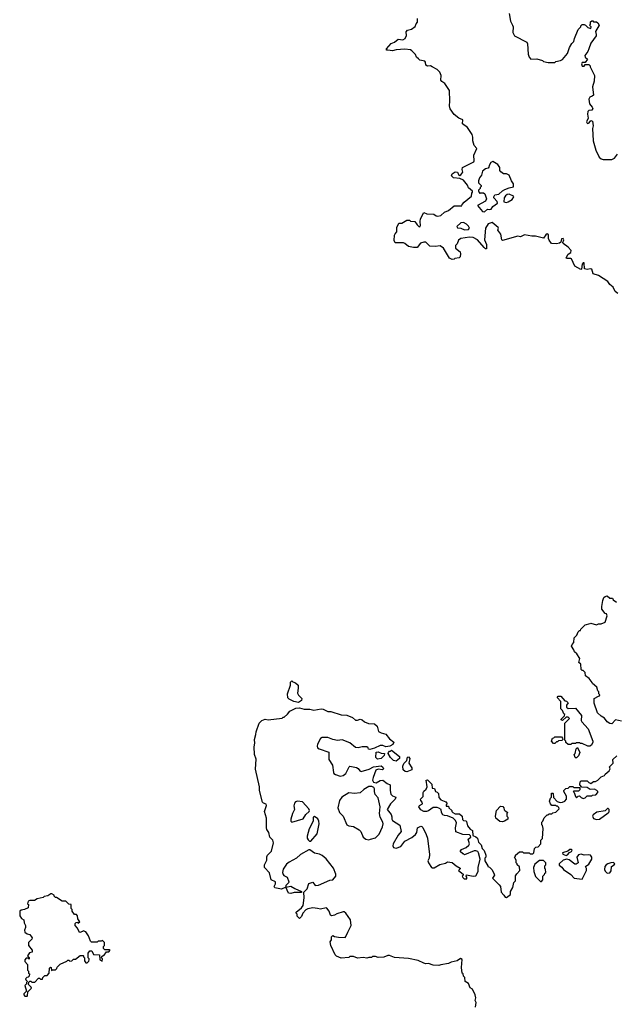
# Model space of a CAD drawing. Extents: x 1861455 to 2058065, y 200073 to 437907.
# Tile 387 of 574: x 1982117 to 1988404, y 342586 to 352951. Entities that reach past the tile are written whole.
import ezdxf

# ---------------------------------------------------------------- set-up
doc = ezdxf.new("R2010")
doc.units = 0

msp = doc.modelspace()

# ---------------------------------------------------------------- linework, layer by layer
at = {"layer": '0CON05XD'}
for points in [[(1987927, 350523), (1987895, 350557), (1987842, 350595), (1987840, 350605), (1987851, 350635), (1987845, 350648), (1987826, 350645), (1987820, 350610), (1987805, 350597), (1987775, 350590), (1987722, 350595), (1987695, 350630), (1987688, 350648), (1987688, 350688), (1987676, 350696), (1987660, 350685), (1987635, 350650), (1987553, 350673), (1987515, 350672), (1987435, 350688), (1987395, 350667), (1987365, 350672), (1987205, 350628), (1987198, 350635), (1987186, 350695), (1987154, 350734), (1987161, 350755), (1987159, 350765), (1987095, 350817), (1987055, 350803), (1987024, 350755), (1987016, 350635), (1987037, 350585), (1987035, 350540), (1987025, 350540), (1987012, 350552), (1986940, 350635), (1986895, 350658), (1986855, 350662), (1986765, 350648), (1986741, 350629), (1986727, 350593), (1986710, 350575), (1986710, 350545), (1986757, 350507), (1986762, 350485), (1986758, 350455), (1986747, 350443), (1986703, 350437), (1986695, 350430), (1986675, 350428), (1986645, 350440), (1986582, 350545), (1986549, 350569), (1986495, 350562), (1986438, 350568), (1986395, 350610), (1986375, 350610), (1986342, 350598), (1986307, 350553), (1986265, 350552), (1986213, 350563), (1986176, 350596), (1986162, 350602), (1986073, 350603), (1986062, 350625), (1986068, 350682), (1986073, 350697), (1986092, 350718), (1986092, 350765), (1986112, 350808), (1986145, 350810), (1986195, 350840), (1986225, 350840), (1986235, 350830), (1986280, 350825), (1986305, 350790), (1986323, 350773), (1986335, 350770), (1986342, 350785), (1986337, 350825), (1986341, 350855), (1986375, 350920), (1986407, 350907), (1986480, 350905), (1986505, 350888), (1986524, 350884), (1986555, 350890), (1986595, 350924), (1986636, 350944), (1986695, 350990), (1986777, 350993), (1986780, 351005), (1986801, 351029), (1986878, 351092), (1986880, 351125), (1986890, 351135), (1986890, 351145), (1986845, 351180), (1986835, 351210), (1986792, 351262), (1986755, 351280), (1986688, 351288), (1986668, 351308), (1986675, 351330), (1986705, 351348), (1986730, 351345), (1986743, 351313), (1986755, 351310), (1986765, 351317), (1986787, 351345), (1986780, 351375), (1986782, 351395), (1986901, 351455), (1986906, 351465), (1986904, 351525), (1986933, 351595), (1986906, 351626), (1986891, 351675), (1986893, 351715), (1986884, 351744), (1986835, 351815), (1986784, 351855), (1986787, 351897), (1986745, 351916), (1986695, 351954), (1986654, 352014), (1986647, 352045), (1986651, 352095), (1986646, 352205), (1986598, 352278), (1986565, 352301), (1986556, 352315), (1986557, 352365), (1986545, 352398), (1986515, 352426), (1986465, 352456), (1986445, 352464), (1986415, 352463), (1986395, 352472), (1986394, 352505), (1986386, 352515), (1986335, 352526), (1986318, 352538), (1986300, 352555), (1986286, 352586), (1986250, 352625), (1986235, 352633), (1986175, 352642), (1986085, 352634), (1986045, 352624), (1985995, 352630), (1985982, 352632), (1985982, 352645), (1986030, 352700), (1986065, 352714), (1986105, 352746), (1986155, 352740), (1986178, 352755), (1986192, 352785), (1986190, 352825), (1986205, 352840), (1986245, 352850), (1986285, 352880), (1986293, 352907), (1986308, 352925), (1986310, 352965)], [(1987273, 353015), (1987287, 352935), (1987311, 352895), (1987316, 352876), (1987314, 352815), (1987331, 352781), (1987460, 352715), (1987468, 352698), (1987475, 352590), (1987485, 352558), (1987504, 352534), (1987565, 352540), (1987625, 352520), (1987635, 352510), (1987685, 352500), (1987755, 352502), (1987765, 352510), (1987815, 352520), (1987835, 352532), (1987888, 352595), (1987912, 352658), (1987935, 352700), (1987957, 352723), (1987962, 352755), (1988003, 352847), (1988030, 352875), (1988030, 352885), (1988045, 352900), (1988065, 352900), (1988080, 352895), (1988105, 352870), (1988135, 352860), (1988140, 352875), (1988120, 352895), (1988130, 352905), (1988132, 352928), (1988145, 352940), (1988155, 352940), (1988165, 352930), (1988195, 352930), (1988209, 352919), (1988222, 352895), (1988183, 352827), (1988193, 352795), (1988190, 352780), (1988136, 352705), (1988114, 352646), (1988103, 352617), (1988071, 352575), (1988075, 352558), (1988100, 352535), (1988075, 352500), (1988045, 352502), (1988038, 352485), (1988045, 352462), (1988065, 352462), (1988075, 352480), (1988115, 352480), (1988127, 352467), (1988128, 352455), (1988173, 352363), (1988172, 352305), (1988153, 352245), (1988162, 352158), (1988150, 352145), (1988124, 352136), (1988113, 352115), (1988121, 352065), (1988150, 352030), (1988156, 352015), (1988145, 352000), (1988115, 351996), (1988102, 351985), (1988099, 351955), (1988108, 351915), (1988089, 351875), (1988095, 351862), (1988105, 351860), (1988116, 351864), (1988135, 351890), (1988152, 351882), (1988158, 351835), (1988152, 351805), (1988158, 351675), (1988188, 351578), (1988224, 351504), (1988245, 351487), (1988265, 351480), (1988355, 351478), (1988385, 351492), (1988416, 351534)], [(1987015, 350928), (1987045, 350958), (1987065, 350952), (1987085, 350958), (1987104, 350986), (1987151, 351019), (1987149, 351039), (1987114, 351075), (1987112, 351088), (1987122, 351108), (1987167, 351113), (1987205, 351150), (1987230, 351165), (1987275, 351182), (1987320, 351190), (1987322, 351198), (1987322, 351222), (1987300, 351255), (1987275, 351313), (1987247, 351327), (1987215, 351330), (1987188, 351348), (1987177, 351365), (1987176, 351395), (1987156, 351426), (1987103, 351457), (1987081, 351449), (1987064, 351415), (1987062, 351398), (1987052, 351388), (1987025, 351382), (1986995, 351358), (1986982, 351315), (1986963, 351285), (1986953, 351255), (1986953, 351233), (1986980, 351205), (1986980, 351195), (1986970, 351185), (1986970, 351175), (1986950, 351155), (1986950, 351145), (1986965, 351120), (1986972, 351128), (1987005, 351130), (1987017, 351117), (1987037, 351065), (1987025, 351042), (1986942, 350995), (1986995, 350932), (1987015, 350928)], [(1987245, 351028), (1987265, 351034), (1987305, 351057), (1987323, 351085), (1987319, 351095), (1987275, 351113), (1987255, 351110), (1987235, 351097), (1987223, 351077), (1987220, 351035), (1987245, 351028)], [(1986805, 350740), (1986845, 350742), (1986856, 350755), (1986845, 350778), (1986825, 350800), (1986795, 350816), (1986767, 350813), (1986722, 350775), (1986731, 350761), (1986765, 350758), (1986805, 350740)], [(1988418, 350068), (1988391, 350091), (1988369, 350135), (1988334, 350164), (1988315, 350194), (1988215, 350258), (1988160, 350275), (1988144, 350324), (1988128, 350328), (1988095, 350321), (1988067, 350327), (1988065, 350391), (1988055, 350392), (1988045, 350376), (1988036, 350325), (1988029, 350321), (1987968, 350355), (1987932, 350432), (1987925, 350437), (1987878, 350438), (1987874, 350444), (1987895, 350483), (1987925, 350500), (1987927, 350523)], [(1988457, 345567), (1988395, 345579), (1988355, 345538), (1988335, 345543), (1988308, 345558), (1988279, 345599), (1988245, 345620), (1988207, 345655), (1988172, 345755), (1988170, 345805), (1988215, 345830), (1988228, 345832), (1988230, 345845), (1988220, 345855), (1988220, 345875), (1988210, 345885), (1988200, 345925), (1988152, 345962), (1988150, 345975), (1988118, 346015), (1988080, 346045), (1988075, 346080), (1988055, 346100), (1988045, 346100), (1988032, 346112), (1988030, 346165), (1988010, 346185), (1988020, 346225), (1987986, 346276), (1987962, 346295), (1987957, 346317), (1987932, 346355), (1987940, 346375), (1987957, 346393), (1987960, 346445), (1987988, 346472), (1988002, 346508), (1988015, 346520), (1988025, 346520), (1988030, 346535), (1988075, 346580), (1988127, 346593), (1988135, 346600), (1988195, 346582), (1988215, 346590), (1988245, 346590), (1988285, 346610), (1988308, 346675), (1988300, 346695), (1988285, 346700), (1988250, 346745), (1988250, 346775), (1988263, 346837), (1988273, 346867), (1988285, 346880), (1988307, 346887), (1988335, 346860), (1988365, 346860), (1988370, 346845), (1988405, 346818)], [(1985055, 345764), (1985005, 345774), (1984955, 345798), (1984943, 345813), (1984940, 345855), (1984972, 345945), (1984972, 345978), (1984985, 345990), (1984995, 345980), (1985025, 345970), (1985050, 345945), (1985052, 345915), (1985043, 345863), (1985055, 345840), (1985090, 345805), (1985088, 345785), (1985055, 345764)], [(1988125, 345302), (1988103, 345303), (1988045, 345330), (1988025, 345330), (1988015, 345340), (1987985, 345340), (1987975, 345330), (1987935, 345330), (1987925, 345320), (1987895, 345320), (1987872, 345342), (1987870, 345355), (1987860, 345365), (1987860, 345545), (1987910, 345595), (1987895, 345610), (1987875, 345610), (1987838, 345572), (1987822, 345582), (1987822, 345588), (1987858, 345622), (1987860, 345635), (1987850, 345645), (1987838, 345678), (1987820, 345695), (1987820, 345775), (1987780, 345815), (1987792, 345828), (1987818, 345828), (1987862, 345782), (1987878, 345778), (1987898, 345758), (1987880, 345735), (1987880, 345715), (1987895, 345700), (1987975, 345702), (1988037, 345625), (1988034, 345574), (1988039, 345559), (1988107, 345487), (1988156, 345356), (1988156, 345344), (1988142, 345315), (1988125, 345302)], [(1986920, 342555), (1986927, 342605), (1986917, 342627), (1986922, 342655), (1986918, 342685), (1986888, 342745), (1986865, 342760), (1986846, 342806), (1986810, 342825), (1986807, 342867), (1986792, 342882), (1986790, 342905), (1986780, 342915), (1986772, 342975), (1986778, 343058), (1986761, 343069), (1986725, 343042), (1986665, 343028), (1986636, 343014), (1986555, 343002), (1986533, 342993), (1986475, 342997), (1986425, 343017), (1986395, 343012), (1986375, 343018), (1986315, 343047), (1986215, 343067), (1986067, 343077), (1986015, 343100), (1985995, 343100), (1985955, 343082), (1985895, 343080), (1985865, 343090), (1985835, 343090), (1985825, 343080), (1985795, 343080), (1985775, 343072), (1985735, 343078), (1985675, 343072), (1985635, 343090), (1985595, 343090), (1985585, 343080), (1985503, 343073), (1985455, 343092), (1985442, 343105), (1985394, 343204), (1985387, 343243), (1985402, 343265), (1985403, 343297), (1985415, 343310), (1985435, 343300), (1985475, 343292), (1985545, 343290), (1985555, 343300), (1985573, 343347), (1985610, 343415), (1985603, 343475), (1985555, 343547), (1985535, 343560), (1985525, 343560), (1985460, 343540), (1985435, 343523), (1985405, 343518), (1985392, 343525), (1985377, 343567), (1985355, 343597), (1985345, 343600), (1985285, 343586), (1985254, 343596), (1985205, 343600), (1985155, 343592), (1985131, 343579), (1985102, 343545), (1985085, 343510), (1985065, 343490), (1985040, 343515), (1985040, 343535), (1985030, 343545), (1985030, 343555), (1985088, 343602), (1985104, 343625), (1985114, 343706), (1985110, 343765), (1985145, 343802), (1985164, 343856), (1985205, 343872), (1985232, 343835), (1985265, 343840), (1985385, 343893), (1985417, 343895), (1985450, 343935), (1985450, 343955), (1985425, 344020), (1985345, 344118), (1985305, 344152), (1985275, 344168), (1985225, 344178), (1985175, 344211), (1985165, 344211), (1985076, 344164), (1985035, 344124), (1984957, 344083), (1984930, 344060), (1984893, 344007), (1984888, 343975), (1984894, 343954), (1984902, 343942), (1984936, 343925), (1984952, 343875), (1984950, 343865), (1984920, 343835), (1984920, 343820), (1984975, 343830), (1985015, 343804), (1985088, 343775), (1985086, 343764), (1985008, 343762), (1984975, 343752), (1984950, 343755), (1984920, 343820), (1984875, 343798), (1984805, 343812), (1984800, 343825), (1984812, 343855), (1984811, 343875), (1984767, 343895), (1984749, 343969), (1984698, 344025), (1984698, 344055), (1984720, 344105), (1984723, 344137), (1984730, 344155), (1984772, 344198), (1984790, 344285), (1984784, 344314), (1984753, 344345), (1984742, 344395), (1984722, 344425), (1984718, 344445), (1984718, 344545), (1984697, 344615), (1984718, 344678), (1984713, 344693), (1984685, 344702), (1984674, 344715), (1984644, 344835), (1984644, 344876), (1984602, 345062), (1984608, 345165), (1984591, 345215), (1984589, 345295), (1984594, 345335), (1984590, 345375), (1984607, 345425), (1984608, 345455), (1984642, 345545), (1984670, 345575), (1984685, 345582), (1984705, 345588), (1984735, 345580), (1984882, 345598), (1984895, 345610), (1984905, 345610), (1984940, 345640), (1984965, 345672), (1985028, 345702), (1985065, 345708), (1985115, 345694), (1985175, 345693), (1985215, 345683), (1985294, 345696), (1985315, 345694), (1985365, 345667), (1985395, 345667), (1985505, 345632), (1985565, 345629), (1985624, 345604), (1985655, 345578), (1985675, 345577), (1985705, 345586), (1985725, 345580), (1985749, 345559), (1985792, 345542), (1985855, 345538), (1985884, 345515), (1985898, 345458), (1985925, 345442), (1985975, 345428), (1986012, 345382), (1986058, 345345), (1986049, 345321), (1986017, 345303), (1985975, 345298), (1985945, 345310), (1985915, 345310), (1985857, 345283), (1985805, 345270), (1985793, 345273), (1985790, 345285), (1985775, 345298), (1985725, 345298), (1985683, 345287), (1985655, 345288), (1985595, 345338), (1985515, 345370), (1985465, 345362), (1985415, 345372), (1985365, 345393), (1985335, 345396), (1985305, 345396), (1985287, 345385), (1985254, 345325), (1985251, 345305), (1985256, 345286), (1985274, 345274), (1985375, 345240), (1985374, 345164), (1985413, 345105), (1985422, 345025), (1985426, 345015), (1985444, 345004), (1985495, 344988), (1985527, 344993), (1985553, 345015), (1985588, 345085), (1985597, 345093), (1985665, 345080), (1985685, 345067), (1985702, 345042), (1985715, 345037), (1985798, 345062), (1985845, 345087), (1985925, 345098), (1985943, 345083), (1985950, 345065), (1985940, 345055), (1985895, 345061), (1985871, 345049), (1985842, 344975), (1985836, 344945), (1985846, 344926), (1985875, 344919), (1985915, 344941), (1985945, 344946), (1985990, 344910), (1986020, 344895), (1986020, 344835), (1986029, 344799), (1986045, 344782), (1986080, 344765), (1986072, 344745), (1986024, 344696), (1985990, 344635), (1986031, 344585), (1986040, 344560), (1986038, 344535), (1986045, 344520), (1986121, 344471), (1986136, 344405), (1986104, 344365), (1986051, 344275), (1986048, 344255), (1986057, 344235), (1986085, 344231), (1986132, 344248), (1986177, 344305), (1986249, 344341), (1986288, 344375), (1986302, 344395), (1986308, 344445), (1986345, 344460), (1986355, 344457), (1986365, 344448), (1986400, 344375), (1986414, 344334), (1986436, 344164), (1986431, 344125), (1986417, 344095), (1986424, 344075), (1986457, 344027), (1986465, 344021), (1986485, 344022), (1986545, 344058), (1986605, 344071), (1986625, 344084), (1986675, 344078), (1986715, 344042), (1986758, 344018), (1986758, 344012), (1986740, 343995), (1986790, 343955), (1986790, 343945), (1986780, 343935), (1986785, 343920), (1986800, 343905), (1986830, 343905), (1986830, 343925), (1986820, 343935), (1986825, 343950), (1986895, 343934), (1986925, 343937), (1986949, 343985), (1986947, 344025), (1986968, 344115), (1986951, 344181), (1986943, 344193), (1986925, 344202), (1986907, 344203), (1986805, 344160), (1986795, 344170), (1986785, 344170), (1986760, 344195), (1986772, 344215), (1986823, 344237), (1986850, 344260), (1986856, 344275), (1986842, 344325), (1986870, 344345), (1986868, 344358), (1986855, 344370), (1986785, 344372), (1986713, 344403), (1986708, 344445), (1986721, 344495), (1986710, 344520), (1986684, 344544), (1986625, 344570), (1986593, 344573), (1986575, 344582), (1986562, 344605), (1986558, 344635), (1986535, 344650), (1986515, 344658), (1986475, 344657), (1986425, 344624), (1986405, 344617), (1986375, 344617), (1986345, 344632), (1986324, 344664), (1986331, 344679), (1986360, 344695), (1986358, 344715), (1986343, 344733), (1986342, 344745), (1986368, 344775), (1986368, 344815), (1986375, 344830), (1986399, 344851), (1986412, 344875), (1986400, 344945), (1986415, 344950), (1986460, 344905), (1986462, 344862), (1986488, 344858), (1986500, 344825), (1986515, 344820), (1986530, 344805), (1986532, 344762), (1986555, 344740), (1986609, 344719), (1986620, 344695), (1986610, 344685), (1986612, 344672), (1986635, 344670), (1986640, 344655), (1986670, 344625), (1986670, 344615), (1986680, 344605)], [(1987755, 345330), (1987742, 345332), (1987720, 345355), (1987732, 345388), (1987745, 345390), (1987755, 345400), (1987825, 345400), (1987838, 345388), (1987840, 345375), (1987828, 345362), (1987795, 345360), (1987785, 345350), (1987772, 345348), (1987755, 345330)], [(1987975, 345180), (1987970, 345185), (1987960, 345215), (1987970, 345225), (1987980, 345275), (1987995, 345290), (1988020, 345235), (1988005, 345200), (1987985, 345182), (1987975, 345180)], [(1985888, 345168), (1985870, 345185), (1985875, 345240), (1985895, 345242), (1985925, 345230), (1985960, 345225), (1985958, 345205), (1985925, 345172), (1985888, 345168)], [(1986085, 345144), (1986055, 345152), (1986026, 345185), (1986000, 345225), (1986002, 345238), (1986015, 345250), (1986025, 345250), (1986035, 345260), (1986120, 345195), (1986120, 345175), (1986085, 345144)], [(1986195, 345034), (1986180, 345035), (1986158, 345055), (1986153, 345093), (1986165, 345120), (1986198, 345152), (1986202, 345188), (1986215, 345190), (1986228, 345175), (1986218, 345125), (1986248, 345075), (1986250, 345055), (1986195, 345034)], [(1986680, 344605), (1986705, 344592), (1986752, 344592), (1986778, 344568), (1986782, 344532), (1986795, 344520), (1986817, 344517), (1986825, 344510), (1986834, 344464), (1986865, 344430), (1986890, 344415), (1986892, 344362), (1986925, 344350), (1986942, 344335), (1986953, 344293), (1986978, 344265), (1986990, 344225), (1987010, 344205), (1987030, 344155), (1987030, 344135), (1987020, 344125), (1987020, 344095), (1987050, 344045), (1987050, 344035), (1987068, 344028), (1987095, 344000), (1987117, 343957), (1987120, 343945), (1987100, 343915), (1987170, 343845), (1987182, 343825), (1987190, 343765), (1987220, 343735), (1987232, 343712), (1987245, 343710), (1987287, 343743), (1987290, 343775), (1987312, 343815), (1987323, 343867), (1987340, 343885), (1987343, 343937), (1987355, 343960), (1987388, 343995), (1987382, 344032), (1987360, 344055), (1987360, 344065), (1987350, 344075), (1987350, 344105), (1987330, 344135), (1987340, 344145), (1987340, 344155), (1987385, 344190), (1987415, 344190), (1987425, 344180), (1987485, 344180), (1987495, 344170), (1987525, 344170), (1987535, 344180), (1987540, 344225), (1987555, 344240), (1987580, 344245), (1987610, 344275), (1987610, 344315), (1987627, 344333), (1987632, 344435), (1987627, 344467), (1987620, 344475), (1987620, 344505), (1987630, 344515), (1987642, 344548), (1987675, 344580), (1987685, 344580), (1987695, 344590), (1987725, 344590), (1987735, 344600), (1987765, 344610), (1987800, 344645), (1987798, 344658), (1987785, 344670), (1987775, 344670), (1987765, 344680), (1987725, 344680), (1987710, 344695), (1987700, 344725), (1987710, 344755), (1987720, 344765), (1987722, 344808), (1987735, 344810), (1987740, 344805), (1987742, 344762), (1987782, 344722), (1987812, 344712), (1987837, 344713), (1987860, 344725), (1987880, 344745), (1987877, 344777), (1987850, 344825), (1987850, 344835), (1987872, 344858), (1987895, 344860), (1987915, 344880), (1987945, 344880), (1987955, 344870), (1988018, 344868), (1988020, 344845), (1988005, 344830), (1987955, 344830), (1987950, 344825), (1987960, 344815), (1987972, 344772), (1987985, 344760), (1988002, 344778), (1988015, 344780), (1988032, 344762), (1988055, 344752), (1988075, 344760), (1988095, 344780), (1988145, 344780), (1988153, 344787), (1988188, 344792), (1988210, 344815), (1988210, 344825), (1988200, 344835), (1988175, 344850), (1988128, 344848), (1988097, 344867), (1988042, 344872), (1988020, 344895), (1988022, 344928), (1988035, 344940), (1988095, 344940), (1988115, 344920), (1988135, 344912), (1988165, 344930), (1988185, 344930), (1988210, 344945), (1988245, 344980), (1988280, 344995), (1988285, 345010), (1988330, 345045), (1988338, 345065), (1988333, 345087), (1988370, 345125), (1988368, 345162), (1988408, 345202)], [(1985795, 344319), (1985815, 344324), (1985865, 344340), (1985904, 344376), (1985940, 344455), (1985946, 344485), (1985942, 344505), (1985916, 344555), (1985910, 344595), (1985914, 344664), (1985895, 344760), (1985864, 344794), (1985856, 344825), (1985857, 344855), (1985850, 344870), (1985828, 344878), (1985795, 344879), (1985743, 344847), (1985705, 344812), (1985645, 344806), (1985585, 344811), (1985512, 344765), (1985488, 344732), (1985469, 344655), (1985486, 344606), (1985526, 344566), (1985564, 344474), (1985584, 344464), (1985635, 344457), (1985695, 344421), (1985711, 344405), (1985735, 344347), (1985766, 344326), (1985795, 344319)], [(1984985, 344502), (1985105, 344538), (1985133, 344585), (1985166, 344614), (1985170, 344625), (1985164, 344645), (1985097, 344717), (1985044, 344726), (1985025, 344719), (1985014, 344705), (1985006, 344675), (1985014, 344635), (1984990, 344595), (1984974, 344535), (1984974, 344514), (1984985, 344502)], [(1987205, 344507), (1987175, 344510), (1987133, 344545), (1987129, 344565), (1987142, 344625), (1987185, 344670), (1987208, 344668), (1987220, 344655), (1987223, 344633), (1987232, 344622), (1987260, 344605), (1987250, 344595), (1987250, 344565), (1987260, 344555), (1987260, 344535), (1987225, 344513), (1987205, 344507)], [(1985185, 344302), (1985251, 344379), (1985274, 344486), (1985270, 344515), (1985259, 344539), (1985225, 344562), (1985208, 344555), (1985210, 344515), (1985167, 344433), (1985146, 344356), (1985147, 344335), (1985157, 344317), (1985170, 344305), (1985185, 344302)], [(1988195, 344531), (1988225, 344534), (1988318, 344602), (1988327, 344613), (1988330, 344635), (1988318, 344648), (1988312, 344648), (1988287, 344623), (1988200, 344610), (1988161, 344579), (1988154, 344565), (1988165, 344542), (1988195, 344531)], [(1988045, 343902), (1988089, 343995), (1988090, 344015), (1988080, 344035), (1988115, 344062), (1988144, 344115), (1988146, 344135), (1988131, 344155), (1988115, 344161), (1988066, 344156), (1988035, 344166), (1988005, 344159), (1987988, 344135), (1988000, 344075), (1987979, 344061), (1987965, 344062), (1987906, 344106), (1987884, 344114), (1987845, 344104), (1987800, 344065), (1987802, 344052), (1987829, 344029), (1987848, 344005), (1987925, 343954), (1987959, 343915), (1988045, 343902)], [(1987875, 344153), (1987889, 344161), (1987910, 344185), (1987930, 344195), (1987938, 344208), (1987927, 344217), (1987915, 344217), (1987892, 344198), (1987835, 344180), (1987840, 344165), (1987875, 344153)], [(1987615, 343880), (1987630, 343895), (1987630, 343935), (1987648, 343952), (1987650, 343965), (1987660, 343975), (1987657, 344007), (1987650, 344015), (1987650, 344045), (1987660, 344055), (1987660, 344075), (1987635, 344100), (1987595, 344100), (1987545, 344060), (1987530, 344025), (1987533, 343983), (1987553, 343933), (1987605, 343880), (1987615, 343880)], [(1988308, 343968), (1988335, 343970), (1988350, 343990), (1988354, 344036), (1988382, 344055), (1988388, 344065), (1988375, 344080), (1988345, 344076), (1988315, 344064), (1988295, 344054), (1988283, 344037), (1988279, 344005), (1988286, 343986), (1988308, 343968)], [(1982195, 342670), (1982200, 342675), (1982202, 342718), (1982240, 342755), (1982238, 342768), (1982210, 342795), (1982212, 342818), (1982225, 342830), (1982235, 342830), (1982245, 342820), (1982275, 342820), (1982315, 342860), (1982325, 342860), (1982335, 342850), (1982358, 342852), (1982362, 342868), (1982382, 342888), (1982405, 342890), (1982428, 342912), (1982430, 342965), (1982442, 342978), (1982450, 342975), (1982452, 342942), (1982465, 342950), (1982495, 342950), (1982508, 342962), (1982512, 342978), (1982542, 343008), (1982615, 343040), (1982625, 343050), (1982635, 343050), (1982645, 343040), (1982667, 343043), (1982685, 343060), (1982705, 343060), (1982755, 343100), (1982785, 343100), (1982790, 343095), (1982790, 343085), (1982800, 343075), (1982800, 343045), (1982814, 343024), (1982827, 343023), (1982845, 343040), (1982850, 343055), (1982850, 343065), (1982840, 343075), (1982840, 343125), (1982855, 343150), (1982878, 343148), (1982895, 343110), (1982958, 343108), (1982960, 343055), (1982985, 343040), (1982990, 343065), (1982980, 343075), (1982982, 343088), (1982995, 343100), (1983008, 343102), (1983032, 343138), (1983055, 343140), (1983070, 343155), (1983065, 343160), (1983015, 343160), (1983002, 343172), (1983000, 343195), (1983010, 343205), (1983010, 343235), (1982988, 343258), (1982975, 343250), (1982945, 343250), (1982935, 343240), (1982875, 343240), (1982862, 343252), (1982842, 343305), (1982815, 343350), (1982785, 343360), (1982778, 343352), (1982752, 343342), (1982740, 343355), (1982728, 343388), (1982700, 343415), (1982700, 343435), (1982712, 343448), (1982725, 343450), (1982735, 343440), (1982750, 343455), (1982730, 343485), (1982728, 343518), (1982715, 343530), (1982695, 343530), (1982670, 343565), (1982670, 343585), (1982660, 343595), (1982660, 343635), (1982635, 343640), (1982605, 343670), (1982565, 343672), (1982505, 343710), (1982495, 343710), (1982480, 343725), (1982480, 343735), (1982455, 343750), (1982445, 343750), (1982412, 343728), (1982375, 343720), (1982365, 343710), (1982303, 343697), (1982272, 343678), (1982225, 343678), (1982205, 343670), (1982200, 343645), (1982210, 343635), (1982208, 343602), (1982167, 343583), (1982132, 343578), (1982120, 343565), (1982117, 343517), (1982135, 343488), (1982160, 343475), (1982163, 343443), (1982180, 343415), (1982180, 343395), (1982168, 343365), (1982172, 343345), (1982195, 343328), (1982225, 343320), (1982248, 343285), (1982245, 343270), (1982210, 343235), (1982210, 343205), (1982250, 343155), (1982250, 343135), (1982222, 343128), (1982200, 343095), (1982218, 343078), (1982218, 343062), (1982205, 343070), (1982185, 343070), (1982170, 343055), (1982170, 343035), (1982200, 343005), (1982200, 342945), (1982210, 342935), (1982210, 342915), (1982220, 342905), (1982218, 342882), (1982205, 342870), (1982192, 342868), (1982180, 342855), (1982182, 342842), (1982200, 342825), (1982190, 342815), (1982188, 342802), (1982170, 342785), (1982190, 342725), (1982160, 342695), (1982160, 342685), (1982172, 342672), (1982195, 342670)]]:
    msp.add_lwpolyline(points, dxfattribs=at)

doc.saveas('drawing.dxf')
